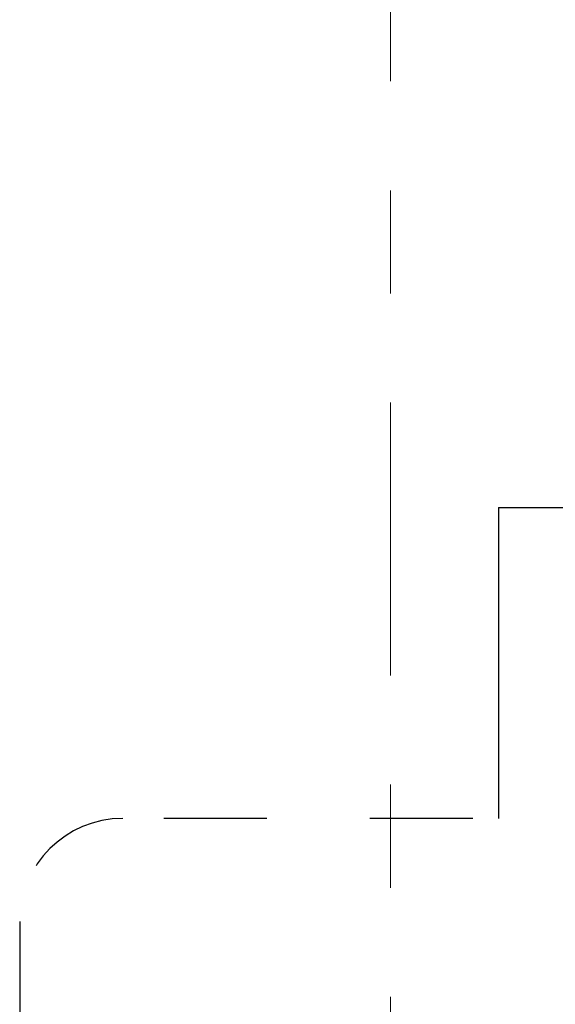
# Model space of a CAD drawing. Header units: metres. Extents: x -3.6 to 85.2, y -11 to 16.8.
# Tile 405 of 508: x 32.57 to 33.09, y 13.875 to 14.83. Entities that reach past the tile are written whole.
import ezdxf

# ---------------------------------------------------------------- set-up
doc = ezdxf.new("R2010")
doc.units = ezdxf.units.M
doc.header["$MEASUREMENT"] = 0
doc.linetypes.add('Punktlinie eng', pattern=[0.0375, 0.0125, -0.025])
doc.linetypes.add('Strichlinie doppelt', pattern=[0.546806, 0.264583, -0.105833, 0.070556, -0.105833])
doc.layers.add('208 - Marker.Detail', color=7, linetype='Continuous')
doc.layers.add('451 - Universal.Achsen Raster', color=7, linetype='Continuous')

msp = doc.modelspace()

# ---------------------------------------------------------------- linework, layer by layer
at = {"layer": '208 - Marker.Detail', "color": 30, "linetype": 'Continuous', "lineweight": 25, "true_color": 0xff6e00}
for p, q in [((33.03475, 14.35643), (33.03475, 14.055)), ((33.03475, 14.35643), (33.08475, 14.35643)), ((33.08475, 14.35643), (34.58475, 14.35643))]:
    msp.add_line(p, q, dxfattribs=at)
at = {"layer": '208 - Marker.Detail', "color": 30, "linetype": 'Punktlinie eng', "lineweight": 25, "true_color": 0xff6e00}
for p, q in [((33.20999, 14.055), (32.66999, 14.055)), ((32.56999, 13.955), (32.56999, 12.58998))]:
    msp.add_line(p, q, dxfattribs=at)
msp.add_arc((32.66999, 13.955), 0.1, 90, 180, dxfattribs=at)
at = {"layer": '451 - Universal.Achsen Raster', "color": 160, "linetype": 'Strichlinie doppelt', "lineweight": 9, "true_color": 0x3232ff}
msp.add_line((32.92999, -10.585), (32.92999, 16.355), dxfattribs=at)

doc.saveas('drawing.dxf')
